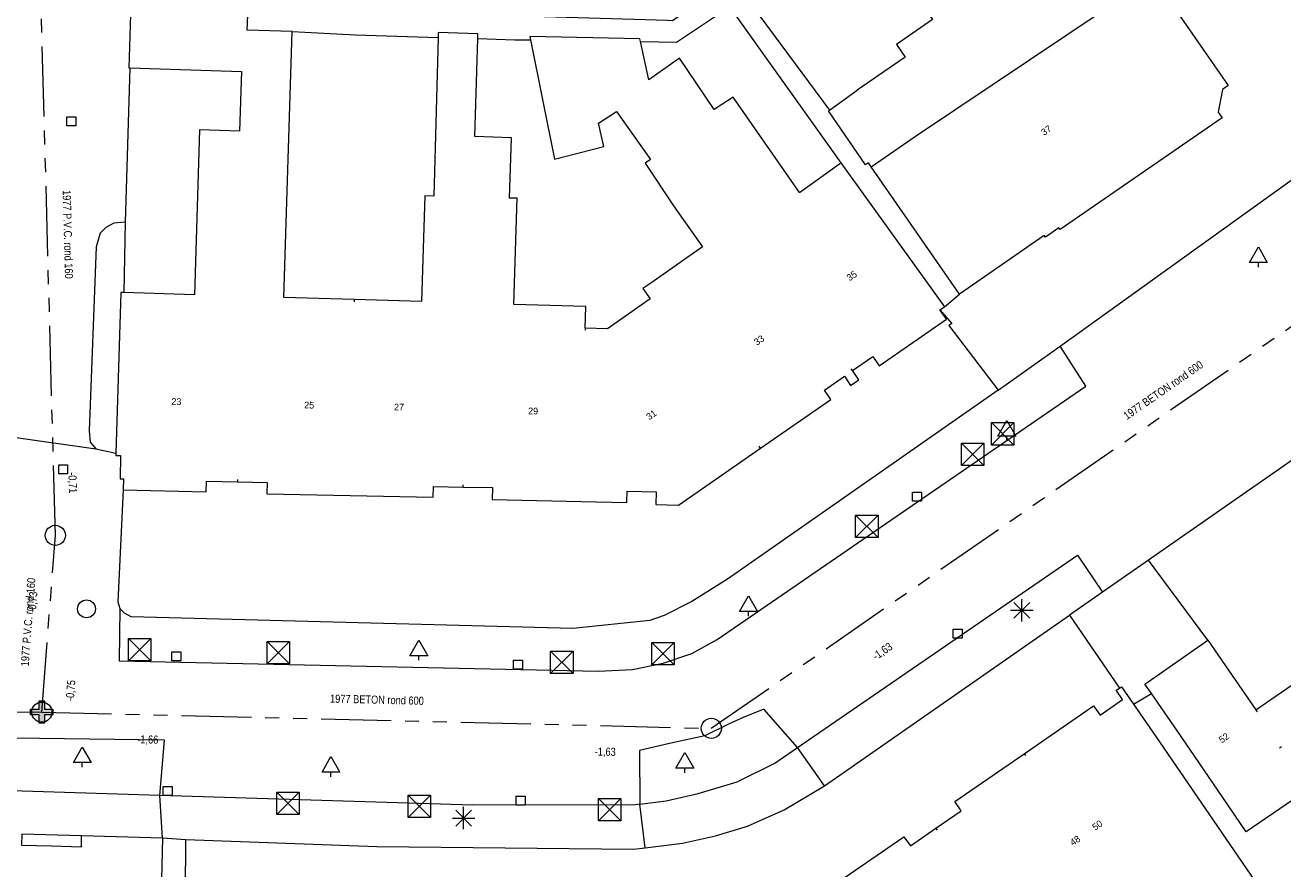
# Model space of a CAD drawing. Header units: millimetres. Extents: x 812 to 183790, y 13 to 580968.
# Tile 260 of 656: x 182884 to 182941, y 580356 to 580393. Entities that reach past the tile are written whole.
import ezdxf

# ---------------------------------------------------------------- set-up
doc = ezdxf.new("R2010")
doc.units = ezdxf.units.MM
doc.header["$LTSCALE"] = 5
for name, pattern in [('DGN1', [336.0003, 0, -336.0003]), ('DGN3', [672.0006, 448.0004, -224.0002]), ('PHANTOM2', [1.25, 0.625, -0.125, 0.125, -0.125, 0.125, -0.125])]:
    doc.linetypes.add(name, pattern=pattern)
for name, color, linetype, lineweight in [('000 BOB begin', 252, 'Continuous', 13), ('000 BOB eind', 252, 'Continuous', 13), ('000 Specificaties_S', 252, 'Continuous', 13), ('025 FIKTIEVE PUT', 252, 'Continuous', 0), ('046 GEMENGD STELSEL', 252, 'PHANTOM2', 0), ('afsluitpaal', 252, 'Continuous', 9), ('beheer openbare ruimte wegbeheer', 252, 'Continuous', 9), ('boom', 252, 'Continuous', 9), ('brandkraan -put', 252, 'Continuous', 9), ('Hek overige scheiding', 252, 'Continuous', 9), ('hoofdgebouw', 252, 'Continuous', 9), ('huisnummerreeks BGT', 252, 'Continuous', 9), ('inspectie- rioolput', 252, 'Continuous', 9), ('kant verharding', 252, 'Continuous', 9), ('kolk', 252, 'Continuous', 9), ('lichtmast', 252, 'Continuous', 9), ('sluitlijn', 252, 'DGN3', 9)]:
    doc.layers.add(name, color=color, linetype=linetype, lineweight=lineweight)
doc.layers.add('dakrand', color=1, linetype='Continuous', lineweight=0, true_color=0xff0000)
doc.layers.add('scheidingsmuur', color=1, linetype='DGN1', lineweight=13, true_color=0xff0000)
doc.styles.add('Arial Narrow', font='Arial Narrow.shx')
doc.styles.add('Styledgn000', font='dgn000.shx')

# ---------------------------------------------------------------- blocks, each defined once
blk = doc.blocks.new('SKOLK1357')
at = {"layer": 'kolk', "color": 251, "linetype": 'Continuous', "lineweight": 0, "true_color": 0x696969, "flags": 128}
blk.add_lwpolyline([(-0.2, 0.4), (0.2, 0.4), (0.2, 0), (-0.2, 0), (-0.2, 0.4)], dxfattribs=at)
blk = doc.blocks.new('HINDER391')
at = {"layer": 'afsluitpaal', "color": 251, "linetype": 'Continuous', "lineweight": 0, "true_color": 0x696969}
for p, q in [((-0.5, 0.5), (0.5, -0.5)), ((0.5, 0.5), (-0.5, -0.5))]:
    blk.add_line(p, q, dxfattribs=at)
at = {"layer": 'afsluitpaal', "color": 251, "linetype": 'Continuous', "lineweight": 0, "true_color": 0x696969, "flags": 128}
blk.add_lwpolyline([(-0.5, 0.5), (0.5, 0.5), (0.5, -0.5), (-0.5, -0.5), (-0.5, 0.5)], dxfattribs=at)
blk = doc.blocks.new('SKOLK1709')
at = {"layer": 'kolk', "color": 251, "linetype": 'Continuous', "lineweight": 0, "true_color": 0x696969, "flags": 128}
blk.add_lwpolyline([(-0.2, 0.4), (0.2, 0.4), (0.2, 0), (-0.2, 0), (-0.2, 0.4)], dxfattribs=at)
blk = doc.blocks.new('BOOM1350')
at = {"layer": 'boom', "color": 251, "linetype": 'Continuous', "lineweight": 0, "true_color": 0x696969}
blk.add_line((0, -0.433), (0, -0.233), dxfattribs=at)
at = {"layer": 'boom', "color": 251, "linetype": 'Continuous', "lineweight": 0, "true_color": 0x696969, "flags": 128}
blk.add_lwpolyline([(-0.4, -0.233), (0, 0.467), (0.4, -0.233), (-0.4, -0.233)], dxfattribs=at)
blk = doc.blocks.new('BOOM1453')
at = {"layer": 'boom', "color": 251, "linetype": 'Continuous', "lineweight": 0, "true_color": 0x696969}
blk.add_line((0, -0.433), (0, -0.233), dxfattribs=at)
at = {"layer": 'boom', "color": 251, "linetype": 'Continuous', "lineweight": 0, "true_color": 0x696969, "flags": 128}
blk.add_lwpolyline([(-0.4, -0.233), (0, 0.467), (0.4, -0.233), (-0.4, -0.233)], dxfattribs=at)
blk = doc.blocks.new('HINDER467')
at = {"layer": 'afsluitpaal', "color": 251, "linetype": 'Continuous', "lineweight": 0, "true_color": 0x696969}
for p, q in [((-0.5, 0.5), (0.5, -0.5)), ((0.5, 0.5), (-0.5, -0.5))]:
    blk.add_line(p, q, dxfattribs=at)
at = {"layer": 'afsluitpaal', "color": 251, "linetype": 'Continuous', "lineweight": 0, "true_color": 0x696969, "flags": 128}
blk.add_lwpolyline([(-0.5, 0.5), (0.5, 0.5), (0.5, -0.5), (-0.5, -0.5), (-0.5, 0.5)], dxfattribs=at)
blk = doc.blocks.new('HINDER519')
at = {"layer": 'afsluitpaal', "color": 251, "linetype": 'Continuous', "lineweight": 0, "true_color": 0x696969}
for p, q in [((-0.5, 0.5), (0.5, -0.5)), ((0.5, 0.5), (-0.5, -0.5))]:
    blk.add_line(p, q, dxfattribs=at)
at = {"layer": 'afsluitpaal', "color": 251, "linetype": 'Continuous', "lineweight": 0, "true_color": 0x696969, "flags": 128}
blk.add_lwpolyline([(-0.5, 0.5), (0.5, 0.5), (0.5, -0.5), (-0.5, -0.5), (-0.5, 0.5)], dxfattribs=at)
blk = doc.blocks.new('BRANDK184')
at = {"layer": 'brandkraan -put', "color": 251, "linetype": 'Continuous', "lineweight": 0, "true_color": 0x696969}
blk.add_circle((0, 0), 0.4, dxfattribs=at)
blk = doc.blocks.new('SKOLK2405')
at = {"layer": 'kolk', "color": 251, "linetype": 'Continuous', "lineweight": 0, "true_color": 0x696969, "flags": 128}
blk.add_lwpolyline([(-0.2, 0.4), (0.2, 0.4), (0.2, 0), (-0.2, 0), (-0.2, 0.4)], dxfattribs=at)
blk = doc.blocks.new('BOOM2106')
at = {"layer": 'boom', "color": 251, "linetype": 'Continuous', "lineweight": 0, "true_color": 0x696969}
blk.add_line((0, -0.433), (0, -0.233), dxfattribs=at)
at = {"layer": 'boom', "color": 251, "linetype": 'Continuous', "lineweight": 0, "true_color": 0x696969, "flags": 128}
blk.add_lwpolyline([(-0.4, -0.233), (0, 0.467), (0.4, -0.233), (-0.4, -0.233)], dxfattribs=at)
blk = doc.blocks.new('SKOLK2659')
at = {"layer": 'kolk', "color": 251, "linetype": 'Continuous', "lineweight": 0, "true_color": 0x696969, "flags": 128}
blk.add_lwpolyline([(-0.2, 0.4), (0.2, 0.4), (0.2, 0), (-0.2, 0), (-0.2, 0.4)], dxfattribs=at)
blk = doc.blocks.new('BOOM2713')
at = {"layer": 'boom', "color": 251, "linetype": 'Continuous', "lineweight": 0, "true_color": 0x696969}
blk.add_line((0, -0.433), (0, -0.233), dxfattribs=at)
at = {"layer": 'boom', "color": 251, "linetype": 'Continuous', "lineweight": 0, "true_color": 0x696969, "flags": 128}
blk.add_lwpolyline([(-0.4, -0.233), (0, 0.467), (0.4, -0.233), (-0.4, -0.233)], dxfattribs=at)
blk = doc.blocks.new('SKOLK3464')
at = {"layer": 'kolk', "color": 251, "linetype": 'Continuous', "lineweight": 0, "true_color": 0x696969, "flags": 128}
blk.add_lwpolyline([(-0.2, 0.4), (0.2, 0.4), (0.2, 0), (-0.2, 0), (-0.2, 0.4)], dxfattribs=at)
blk = doc.blocks.new('HINDER661')
at = {"layer": 'afsluitpaal', "color": 251, "linetype": 'Continuous', "lineweight": 0, "true_color": 0x696969}
for p, q in [((-0.5, 0.5), (0.5, -0.5)), ((0.5, 0.5), (-0.5, -0.5))]:
    blk.add_line(p, q, dxfattribs=at)
at = {"layer": 'afsluitpaal', "color": 251, "linetype": 'Continuous', "lineweight": 0, "true_color": 0x696969, "flags": 128}
blk.add_lwpolyline([(-0.5, 0.5), (0.5, 0.5), (0.5, -0.5), (-0.5, -0.5), (-0.5, 0.5)], dxfattribs=at)
blk = doc.blocks.new('HINDER670')
at = {"layer": 'afsluitpaal', "color": 251, "linetype": 'Continuous', "lineweight": 0, "true_color": 0x696969}
for p, q in [((-0.5, 0.5), (0.5, -0.5)), ((0.5, 0.5), (-0.5, -0.5))]:
    blk.add_line(p, q, dxfattribs=at)
at = {"layer": 'afsluitpaal', "color": 251, "linetype": 'Continuous', "lineweight": 0, "true_color": 0x696969, "flags": 128}
blk.add_lwpolyline([(-0.5, 0.5), (0.5, 0.5), (0.5, -0.5), (-0.5, -0.5), (-0.5, 0.5)], dxfattribs=at)
blk = doc.blocks.new('BOOM2829')
at = {"layer": 'boom', "color": 251, "linetype": 'Continuous', "lineweight": 0, "true_color": 0x696969}
blk.add_line((0, -0.433), (0, -0.233), dxfattribs=at)
at = {"layer": 'boom', "color": 251, "linetype": 'Continuous', "lineweight": 0, "true_color": 0x696969, "flags": 128}
blk.add_lwpolyline([(-0.4, -0.233), (0, 0.467), (0.4, -0.233), (-0.4, -0.233)], dxfattribs=at)
blk = doc.blocks.new('SKOLK3527')
at = {"layer": 'kolk', "color": 251, "linetype": 'Continuous', "lineweight": 0, "true_color": 0x696969, "flags": 128}
blk.add_lwpolyline([(-0.2, 0.4), (0.2, 0.4), (0.2, 0), (-0.2, 0), (-0.2, 0.4)], dxfattribs=at)
blk = doc.blocks.new('SKOLK3537')
at = {"layer": 'kolk', "color": 251, "linetype": 'Continuous', "lineweight": 0, "true_color": 0x696969, "flags": 128}
blk.add_lwpolyline([(-0.2, 0.4), (0.2, 0.4), (0.2, 0), (-0.2, 0), (-0.2, 0.4)], dxfattribs=at)
blk = doc.blocks.new('SKOLK3631')
at = {"layer": 'kolk', "color": 251, "linetype": 'Continuous', "lineweight": 0, "true_color": 0x696969, "flags": 128}
blk.add_lwpolyline([(-0.2, 0.4), (0.2, 0.4), (0.2, 0), (-0.2, 0), (-0.2, 0.4)], dxfattribs=at)
blk = doc.blocks.new('LANTP1607')
at = {"layer": 'lichtmast', "color": 251, "linetype": 'Continuous', "lineweight": 0, "true_color": 0x696969}
for p, q in [((-0.5, 0), (0.5, 0.001)), ((0.354, -0.354), (-0.354, 0.354)), ((-0.354, -0.354), (0.354, 0.354)), ((0, -0.5), (0, 0.5))]:
    blk.add_line(p, q, dxfattribs=at)
blk = doc.blocks.new('HINDER711')
at = {"layer": 'afsluitpaal', "color": 251, "linetype": 'Continuous', "lineweight": 0, "true_color": 0x696969}
for p, q in [((-0.5, 0.5), (0.5, -0.5)), ((0.5, 0.5), (-0.5, -0.5))]:
    blk.add_line(p, q, dxfattribs=at)
at = {"layer": 'afsluitpaal', "color": 251, "linetype": 'Continuous', "lineweight": 0, "true_color": 0x696969, "flags": 128}
blk.add_lwpolyline([(-0.5, 0.5), (0.5, 0.5), (0.5, -0.5), (-0.5, -0.5), (-0.5, 0.5)], dxfattribs=at)
blk = doc.blocks.new('HINDER744')
at = {"layer": 'afsluitpaal', "color": 251, "linetype": 'Continuous', "lineweight": 0, "true_color": 0x696969}
for p, q in [((-0.5, 0.5), (0.5, -0.5)), ((0.5, 0.5), (-0.5, -0.5))]:
    blk.add_line(p, q, dxfattribs=at)
at = {"layer": 'afsluitpaal', "color": 251, "linetype": 'Continuous', "lineweight": 0, "true_color": 0x696969, "flags": 128}
blk.add_lwpolyline([(-0.5, 0.5), (0.5, 0.5), (0.5, -0.5), (-0.5, -0.5), (-0.5, 0.5)], dxfattribs=at)
blk = doc.blocks.new('BOOM3072')
at = {"layer": 'boom', "color": 251, "linetype": 'Continuous', "lineweight": 0, "true_color": 0x696969}
blk.add_line((0, -0.433), (0, -0.233), dxfattribs=at)
at = {"layer": 'boom', "color": 251, "linetype": 'Continuous', "lineweight": 0, "true_color": 0x696969, "flags": 128}
blk.add_lwpolyline([(-0.4, -0.233), (0, 0.467), (0.4, -0.233), (-0.4, -0.233)], dxfattribs=at)
blk = doc.blocks.new('RIOOLP1279')
at = {"layer": 'inspectie- rioolput', "color": 251, "linetype": 'Continuous', "lineweight": 0, "true_color": 0x696969}
blk.add_circle((0, 0), 0.9, dxfattribs=at)
blk = doc.blocks.new('HINDER767')
at = {"layer": 'afsluitpaal', "color": 251, "linetype": 'Continuous', "lineweight": 0, "true_color": 0x696969}
for p, q in [((-0.5, 0.5), (0.5, -0.5)), ((0.5, 0.5), (-0.5, -0.5))]:
    blk.add_line(p, q, dxfattribs=at)
at = {"layer": 'afsluitpaal', "color": 251, "linetype": 'Continuous', "lineweight": 0, "true_color": 0x696969, "flags": 128}
blk.add_lwpolyline([(-0.5, 0.5), (0.5, 0.5), (0.5, -0.5), (-0.5, -0.5), (-0.5, 0.5)], dxfattribs=at)
blk = doc.blocks.new('HINDER772')
at = {"layer": 'afsluitpaal', "color": 251, "linetype": 'Continuous', "lineweight": 0, "true_color": 0x696969}
for p, q in [((-0.5, 0.5), (0.5, -0.5)), ((0.5, 0.5), (-0.5, -0.5))]:
    blk.add_line(p, q, dxfattribs=at)
at = {"layer": 'afsluitpaal', "color": 251, "linetype": 'Continuous', "lineweight": 0, "true_color": 0x696969, "flags": 128}
blk.add_lwpolyline([(-0.5, 0.5), (0.5, 0.5), (0.5, -0.5), (-0.5, -0.5), (-0.5, 0.5)], dxfattribs=at)
blk = doc.blocks.new('RIOOLP1299')
at = {"layer": 'inspectie- rioolput', "color": 251, "linetype": 'Continuous', "lineweight": 0, "true_color": 0x696969}
blk.add_circle((0, 0), 0.9, dxfattribs=at)
blk = doc.blocks.new('RIOOLP1304')
at = {"layer": 'inspectie- rioolput', "color": 251, "linetype": 'Continuous', "lineweight": 0, "true_color": 0x696969}
blk.add_circle((0, 0), 0.9, dxfattribs=at)
blk = doc.blocks.new('LANTP1875')
at = {"layer": 'lichtmast', "color": 251, "linetype": 'Continuous', "lineweight": 0, "true_color": 0x696969}
for p, q in [((-0.5, 0), (0.5, 0.001)), ((0.354, -0.354), (-0.354, 0.354)), ((-0.354, -0.354), (0.354, 0.354)), ((0, -0.5), (0, 0.5))]:
    blk.add_line(p, q, dxfattribs=at)
blk = doc.blocks.new('BOOM3542')
at = {"layer": 'boom', "color": 251, "linetype": 'Continuous', "lineweight": 0, "true_color": 0x696969}
blk.add_line((0, -0.433), (0, -0.233), dxfattribs=at)
at = {"layer": 'boom', "color": 251, "linetype": 'Continuous', "lineweight": 0, "true_color": 0x696969, "flags": 128}
blk.add_lwpolyline([(-0.4, -0.233), (0, 0.467), (0.4, -0.233), (-0.4, -0.233)], dxfattribs=at)
blk = doc.blocks.new('HINDER823')
at = {"layer": 'afsluitpaal', "color": 251, "linetype": 'Continuous', "lineweight": 0, "true_color": 0x696969}
for p, q in [((-0.5, 0.5), (0.5, -0.5)), ((0.5, 0.5), (-0.5, -0.5))]:
    blk.add_line(p, q, dxfattribs=at)
at = {"layer": 'afsluitpaal', "color": 251, "linetype": 'Continuous', "lineweight": 0, "true_color": 0x696969, "flags": 128}
blk.add_lwpolyline([(-0.5, 0.5), (0.5, 0.5), (0.5, -0.5), (-0.5, -0.5), (-0.5, 0.5)], dxfattribs=at)

msp = doc.modelspace()

# ---------------------------------------------------------------- hatches: boundary and pattern name
at = {"layer": '025 FIKTIEVE PUT', "ltscale": 0.5, "extrusion": (0, 0, -1)}
msp.add_hatch(color=256, dxfattribs=at).paths.add_polyline_path([(-182885.174, 580362.104), (-182885.174, 580362.479), (-182885.549, 580362.479), (-182885.549, 580362.729), (-182885.174, 580362.729), (-182885.174, 580363.104), (-182884.924, 580363.104), (-182884.924, 580362.729), (-182884.549, 580362.729), (-182884.549, 580362.479), (-182884.924, 580362.479), (-182884.924, 580362.104)])

# ---------------------------------------------------------------- linework, layer by layer
at = {"layer": '025 FIKTIEVE PUT', "ltscale": 0.5, "flags": 128}
msp.add_lwpolyline([(182884.924, 580362.479), (182884.549, 580362.479), (182884.549, 580362.729), (182884.924, 580362.729), (182884.924, 580363.104), (182885.174, 580363.104), (182885.174, 580362.729), (182885.549, 580362.729), (182885.549, 580362.479), (182885.174, 580362.479), (182885.174, 580362.104), (182884.924, 580362.104), (182884.924, 580362.479)], close=True, dxfattribs=at)
at = {"layer": '046 GEMENGD STELSEL', "flags": 128}
for points in [[(182885.654, 580370.512), (182884.939, 580397.387)], [(182914.994, 580361.878), (182956.471, 580390.637)], [(182885.049, 580362.603), (182885.654, 580370.512)], [(182885.049, 580362.603), (182873.118, 580362.507)], [(182885.049, 580362.604), (182914.994, 580361.878)]]:
    msp.add_lwpolyline(points, dxfattribs=at)
at = {"layer": 'beheer openbare ruimte wegbeheer', "color": 251, "lineweight": 0, "true_color": 0x696969}
for points in [[(182927.822, 580377.005), (182930.595, 580378.975)], [(182883.791, 580374.905), (182887.463, 580374.376)], [(182920.055, 580359.31), (182918.85, 580361.015)], [(182890.45, 580356.98), (182890.332, 580358.879)], [(182912.034, 580356.538), (182911.8, 580358.482)]]:
    msp.add_lwpolyline(points, dxfattribs=at)
at = {"layer": 'dakrand', "color": 251, "lineweight": 0, "true_color": 0x696969, "flags": 128}
for points in [[(182889.027, 580394.288), (182888.939, 580391.432), (182888.987, 580391.431)], [(182902.77, 580392.791), (182902.581, 580385.688), (182902.178, 580385.701)], [(182904.546, 580392.738), (182904.553, 580392.945), (182902.776, 580393.014), (182902.77, 580392.791)], [(182911.824, 580392.608), (182911.8, 580392.721), (182906.873, 580392.837), (182906.905, 580392.678)], [(182906.905, 580392.678), (182907.974, 580387.349), (182910.181, 580387.906), (182909.947, 580388.957), (182910.76, 580389.477), (182912.277, 580387.335), (182912.041, 580387.161), (182913.304, 580385.25)], [(182918.934, 580385.856), (182915.969, 580390.117), (182915.128, 580389.566), (182913.577, 580391.86), (182912.196, 580390.895)], [(182922.15, 580387), (182922.021, 580387.184), (182921.884, 580387.083), (182920.228, 580389.509), (182920.275, 580389.543)]]:
    msp.add_lwpolyline(points, dxfattribs=at)
at = {"layer": 'dakrand', "color": 251, "lineweight": 0, "true_color": 0x696969}
for points in [[(182894.239, 580393.119), (182894.275, 580394.121)], [(182904.412, 580388.356), (182904.546, 580392.738)], [(182912.196, 580390.895), (182911.824, 580392.608)], [(182888.987, 580391.431), (182893.973, 580391.269)], [(182920.275, 580389.543), (182921.523, 580390.432)], [(182906.055, 580388.297), (182904.412, 580388.356)]]:
    msp.add_lwpolyline(points, dxfattribs=at)
at = {"layer": 'Hek overige scheiding', "color": 251, "lineweight": 0, "true_color": 0x696969}
msp.add_lwpolyline([(182888.78, 580384.518), (182888.718, 580381.372)], dxfattribs=at)
at = {"layer": 'hoofdgebouw', "color": 251, "lineweight": 0, "true_color": 0x696969, "flags": 128}
for points in [[(182923.089, 580396.187), (182924.883, 580393.589), (182923.269, 580392.474), (182923.66, 580391.908), (182921.523, 580390.432)], [(182934.63, 580395.46), (182935.03, 580394.88), (182935.13, 580394.95), (182938.11, 580390.64), (182937.85, 580390.46), (182937.67, 580389.44), (182937.84, 580389.19), (182930.59, 580384.2), (182930.54, 580384.27), (182929.94, 580383.85), (182929.88, 580383.93), (182926.1, 580381.31)], [(182899.021, 580381.06), (182895.88, 580381.155), (182896.241, 580393.058)], [(182893.892, 580388.601), (182892.098, 580388.655), (182891.875, 580381.277), (182888.718, 580381.372)], [(182909.355, 580379.788), (182909.384, 580380.747), (182906.168, 580380.844), (182906.312, 580385.595), (182905.973, 580385.605), (182906.055, 580388.297)], [(182902.178, 580385.701), (182902.035, 580380.969), (182899.021, 580381.06)], [(182913.304, 580385.25), (182914.592, 580383.424), (182912.284, 580381.795)], [(182912.284, 580381.795), (182911.938, 580381.551), (182912.255, 580381.101), (182910.352, 580379.758), (182909.355, 580379.788)], [(182888.718, 580381.372), (182888.577, 580381.376), (182888.36, 580374.19)], [(182921.313, 580377.885), (182922.218, 580378.514), (182922.504, 580378.103), (182925.509, 580380.191), (182925.222, 580380.603)], [(182917.19, 580374.415), (182920.335, 580376.596), (182920.049, 580377.006), (182920.944, 580377.628), (182921.22, 580377.21), (182921.599, 580377.473), (182921.313, 580377.885)], [(182888.36, 580374.19), (182888.357, 580374.09), (182888.569, 580374.083), (182888.551, 580373.045), (182888.697, 580373.042), (182888.686, 580372.543)], [(182939.35, 580362.7), (182944.22, 580366.06), (182942.06, 580369.18), (182949.26, 580374.16), (182949.32, 580374.07), (182949.77, 580374.39), (182952.17, 580370.91), (182951.71, 580370.59), (182952.4, 580369.61), (182952.85, 580369.92), (182953.045, 580369.635)], [(182888.686, 580372.543), (182892.397, 580372.464), (182892.408, 580372.939), (182893.817, 580372.909)], [(182893.817, 580372.909), (182895.125, 580372.882), (182895.115, 580372.375), (182898.836, 580372.297)], [(182898.836, 580372.297), (182902.558, 580372.218), (182902.568, 580372.703), (182903.889, 580372.675)], [(182903.889, 580372.675), (182905.21, 580372.647), (182905.198, 580372.111), (182909.191, 580372.027)], [(182909.191, 580372.027), (182911.219, 580371.984), (182911.23, 580372.486), (182912.525, 580372.459), (182912.513, 580371.891), (182913.52, 580371.87)], [(182934.685, 580363.432), (182934.39, 580363.86), (182937.2, 580365.82)], [(182928.99, 580360.74), (182932.09, 580362.88), (182932.38, 580362.47), (182933.39, 580363.17), (182933.1, 580363.58), (182933.245, 580363.677)], [(182933.245, 580363.677), (182933.34, 580363.74), (182933.88, 580362.958)], [(182948.477, 580359.433), (182946.449, 580362.397), (182938.923, 580357.249), (182937.654, 580359.104)], [(182925.035, 580357.405), (182926.17, 580358.19), (182925.89, 580358.6), (182928.99, 580360.74)], [(182920.501, 580354.885), (182923.61, 580357.03), (182923.9, 580356.62), (182925.035, 580357.405)], [(182884.15, 580357.15), (182884.14, 580356.65), (182885.484, 580356.615)], [(182885.484, 580356.615), (182886.82, 580356.58), (182886.83, 580357.08)]]:
    msp.add_lwpolyline(points, dxfattribs=at)
at = {"layer": 'hoofdgebouw', "color": 251, "lineweight": 0, "true_color": 0x696969}
for points in [[(182924.21, 580388.43), (182932.57, 580394.03)], [(182896.241, 580393.058), (182894.239, 580393.119)], [(182893.973, 580391.269), (182893.892, 580388.601)], [(182922.15, 580387), (182924.21, 580388.43)], [(182918.934, 580385.856), (182920.787, 580387.174)], [(182920.787, 580387.174), (182925.42, 580380.74)], [(182926.1, 580381.31), (182922.15, 580387)], [(182925.222, 580380.603), (182925.42, 580380.74)], [(182913.52, 580371.87), (182917.19, 580374.415)], [(182937.2, 580365.82), (182939.35, 580362.7)], [(182933.88, 580362.958), (182935.04, 580361.28)], [(182935.81, 580361.8), (182934.685, 580363.432)], [(182935.04, 580361.28), (182942.269, 580350.711)], [(182937.654, 580359.104), (182935.81, 580361.8)], [(182886.83, 580357.08), (182890.45, 580356.98)], [(182890.45, 580356.98), (182890.38, 580354.49)]]:
    msp.add_lwpolyline(points, dxfattribs=at)
at = {"layer": 'kant verharding', "color": 251, "lineweight": 0, "true_color": 0x696969, "flags": 128}
for points in [[(182894.275, 580394.121), (182897.489, 580394.025), (182913.035, 580393.561), (182913.253, 580393.554), (182915.933, 580395.434), (182920.275, 580389.543)], [(182911.824, 580392.608), (182913.437, 580392.585), (182915.807, 580394.166), (182920.787, 580387.174)], [(182888.987, 580391.431), (182888.78, 580384.518), (182888.271, 580384.477), (182887.911, 580384.281), (182887.652, 580384.031), (182887.487, 580383.425), (182887.174, 580375.195), (182887.215, 580374.686), (182887.463, 580374.376), (182888.36, 580374.19)], [(182925.222, 580380.603), (182925.746, 580379.994), (182925.611, 580379.897), (182927.822, 580377.005), (182915.712, 580368.545), (182914.117, 580367.559), (182912.884, 580366.922), (182912.238, 580366.703), (182908.807, 580366.339), (182889.044, 580366.872), (182888.742, 580367.03), (182888.543, 580367.238), (182888.504, 580364.902), (182909.938, 580364.436), (182911.465, 580364.509), (182912.843, 580364.787), (182914.122, 580365.22), (182915.253, 580365.859), (182931.738, 580377.192), (182930.595, 580378.975), (182942.512, 580387.532), (182945.202, 580383.574), (182948.251, 580378.887)], [(182963.01, 580355.07), (182967.621, 580358.438), (182954.812, 580376.944), (182953.368, 580378.496), (182952.767, 580378.966), (182951.96, 580379.286), (182951.15, 580379.454), (182950.185, 580379.473), (182949.01, 580379.19), (182948.251, 580378.887), (182948.037, 580378.802), (182934.546, 580369.404), (182932.494, 580367.975), (182931.018, 580366.947), (182933.245, 580363.677)], [(182888.686, 580372.543), (182888.447, 580367.544), (182888.543, 580367.238)], [(182891.46, 580352.16), (182891.492, 580356.911), (182900.026, 580356.595), (182911.511, 580356.475), (182912.034, 580356.538), (182913.702, 580356.738), (182915.182, 580357.066), (182916.614, 580357.496), (182918.255, 580358.227), (182920.055, 580359.31), (182931.018, 580366.947)], [(182911.8, 580358.482), (182912.976, 580358.633), (182914.406, 580358.962), (182916.145, 580359.487), (182917.838, 580360.319), (182918.85, 580361.015), (182917.337, 580362.739), (182916.419, 580362.356), (182915.759, 580362.063), (182914.71, 580361.542), (182913.125, 580361.193), (182911.787, 580360.888), (182911.8, 580358.482), (182911.6, 580358.456), (182904.332, 580358.444), (182890.332, 580358.879), (182890.534, 580361.351), (182883.834, 580361.437)]]:
    msp.add_lwpolyline(points, dxfattribs=at)
at = {"layer": 'kant verharding', "color": 251, "lineweight": 0, "true_color": 0x696969}
for points in [[(182896.241, 580393.058), (182899.081, 580392.903), (182902.77, 580392.791)], [(182904.546, 580392.738), (182906.188, 580392.688), (182906.905, 580392.678)], [(182918.85, 580361.015), (182931.372, 580369.623), (182932.494, 580367.975)], [(182937.2, 580365.82), (182934.546, 580369.404)], [(182933.88, 580362.958), (182934.685, 580363.432)], [(182890.332, 580358.879), (182882.742, 580359.115)], [(182884.15, 580357.15), (182886.83, 580357.08)]]:
    msp.add_lwpolyline(points, dxfattribs=at)
at = {"layer": 'scheidingsmuur', "color": 251, "lineweight": 0, "ltscale": 0.1, "true_color": 0x696969, "flags": 128}
for points in [[(182921.313, 580377.885), (182912.066, 580390.802), (182912.196, 580390.895)], [(182893.817, 580372.909), (182894.279, 580388.59), (182893.892, 580388.601)], [(182903.889, 580372.675), (182904.158, 580388.365), (182904.412, 580388.356)]]:
    msp.add_lwpolyline(points, dxfattribs=at)
at = {"layer": 'scheidingsmuur', "color": 251, "lineweight": 0, "ltscale": 0.1, "true_color": 0x696969}
for points in [[(182917.19, 580374.415), (182912.284, 580381.795)], [(182899.021, 580381.06), (182898.836, 580372.297)], [(182909.355, 580379.788), (182909.191, 580372.027)], [(182953.045, 580369.635), (182940.49, 580361.045)], [(182939.35, 580362.7), (182940.49, 580361.045)], [(182928.99, 580360.74), (182933.814, 580353.754)], [(182940.49, 580361.045), (182937.654, 580359.104)], [(182925.035, 580357.405), (182933.314, 580345.436)], [(182885.265, 580344.936), (182885.484, 580356.615)]]:
    msp.add_lwpolyline(points, dxfattribs=at)
at = {"layer": 'sluitlijn', "color": 251, "lineweight": 0, "true_color": 0x696969}
for points in [[(182925.42, 580380.74), (182926.1, 580381.31)], [(182890.45, 580356.98), (182891.492, 580356.911)]]:
    msp.add_lwpolyline(points, dxfattribs=at)

# ---------------------------------------------------------------- block references
at = {"color": 251, "linetype": 'Continuous', "lineweight": 0, "true_color": 0x696969}
for name, p in [('SKOLK3527', (182886.374, 580388.831)), ('BOOM1453', (182939.462, 580382.949)), ('HINDER519', (182928.028, 580375.054)), ('BOOM3542', (182928.215, 580375.19)), ('HINDER744', (182926.68, 580374.141)), ('SKOLK3537', (182886.004, 580373.26)), ('SKOLK3631', (182924.198, 580372.037)), ('HINDER767', (182921.95, 580370.92)), ('BRANDK184', (182887.049, 580367.223)), ('BOOM2106', (182916.652, 580367.335)), ('LANTP1607', (182928.882, 580367.158)), ('SKOLK1709', (182926.018, 580365.917)), ('HINDER661', (182889.419, 580365.392)), ('HINDER391', (182895.627, 580365.268)), ('BOOM2829', (182901.909, 580365.358)), ('SKOLK2405', (182891.071, 580364.894)), ('HINDER711', (182908.308, 580364.827)), ('HINDER823', (182912.829, 580365.221)), ('SKOLK3464', (182906.35, 580364.524)), ('BOOM1350', (182886.86, 580360.575)), ('BOOM3072', (182913.807, 580360.327)), ('BOOM2713', (182897.982, 580360.144)), ('SKOLK2659', (182890.672, 580358.869)), ('HINDER467', (182896.066, 580358.524)), ('HINDER670', (182901.935, 580358.382)), ('SKOLK1357', (182906.463, 580358.438)), ('HINDER772', (182910.446, 580358.243)), ('LANTP1875', (182903.914, 580357.859))]:
    msp.add_blockref(name, p, dxfattribs=at)
at = {"color": 251, "linetype": 'Continuous', "lineweight": 0, "true_color": 0x696969, "xscale": 0.5, "yscale": 0.5}
for name, p in [('RIOOLP1299', (182885.654, 580370.512)), ('RIOOLP1279', (182885.049, 580362.604)), ('RIOOLP1304', (182914.994, 580361.878))]:
    msp.add_blockref(name, p, dxfattribs=at)

# ---------------------------------------------------------------- texts
at = {"layer": '000 BOB begin', "char_height": 0.36, "attachment_point": 5, "line_spacing_factor": 0.6, "style": 'Arial Narrow'}
for s, insert, rotation in [('-0,71', (182886.398, 580372.866), 271.7645), ('-1,63', (182922.664, 580365.3), 34.9504), ('-0,75', (182886.366, 580363.568), 85.3707), ('-1,66', (182889.789, 580361.347), 358.8541)]:
    msp.add_mtext(s, dxfattribs=dict(at, insert=insert, rotation=rotation))
at = {"layer": '000 BOB eind', "char_height": 0.36, "attachment_point": 5, "line_spacing_factor": 0.6, "style": 'Arial Narrow'}
for s, insert, rotation in [('-0,73', (182884.669, 580367.521), 85.3707), ('-1,63', (182910.248, 580360.802), 358.8541)]:
    msp.add_mtext(s, dxfattribs=dict(at, insert=insert, rotation=rotation))
at = {"layer": '000 Specificaties_S', "char_height": 0.36, "attachment_point": 5, "line_spacing_factor": 0.6, "style": 'Arial Narrow'}
for s, insert, rotation in [('1977 P.V.C. rond 160', (182886.213, 580383.978), 271.524), ('1977 BETON rond 600', (182935.207, 580377.009), 34.7364), ('1977 P.V.C. rond 160', (182884.438, 580366.632), 85.6257), ('1977 BETON rond 600', (182900.039, 580363.157), 358.6112)]:
    msp.add_mtext(s, dxfattribs=dict(at, insert=insert, rotation=rotation))
at = {"layer": 'huisnummerreeks BGT', "color": 251, "linetype": 'Continuous', "lineweight": 0, "true_color": 0x696969, "char_height": 0.3, "attachment_point": 5, "line_spacing_factor": 0.8, "style": 'Styledgn000'}
for s, insert, rotation in [('{\\C251;37}', (182929.975, 580388.632), 34.5), ('{\\C251;35}', (182921.276, 580382.121), 34.8), ('{\\C251;33}', (182917.132, 580379.242), 34.7), ('{\\C251;23}', (182891.068, 580376.493), 358.8), ('{\\C251;25}', (182897.007, 580376.336), 358.8), ('{\\C251;27}', (182901.027, 580376.251), 358.8), ('{\\C251;29}', (182907.023, 580376.074), 358.8), ('{\\C251;31}', (182912.314, 580375.902), 34.7), ('{\\C251;52}', (182937.923, 580361.447), 34.9), ('{\\C251;50}', (182932.26, 580357.538), 34.4), ('{\\C251;48}', (182931.266, 580356.856), 34.4)]:
    msp.add_mtext(s, dxfattribs=dict(at, insert=insert, rotation=rotation))

doc.saveas('drawing.dxf')
